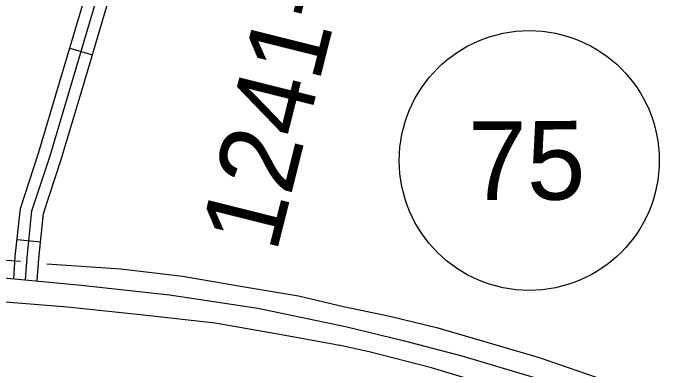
# Model space of a CAD drawing. Extents: x 3329332 to 3367211, y 631066 to 656469.
# Drawn here: x 3333945 to 3334796, y 650806 to 651259 of the extents above; entities that cross this region are included whole.
import ezdxf

# ---------------------------------------------------------------- set-up
doc = ezdxf.new("R2010")
doc.units = 0
for name, color, linetype in [('V-ROAD-CNTR', 7, 'Continuous'), ('V-ROAD-IDEN', 7, 'Continuous'), ('V-SURV-IDEN', 7, 'Continuous'), ('V-TOPO-SHOR', 7, 'Continuous')]:
    doc.layers.add(name, color=color, linetype=linetype)

msp = doc.modelspace()

# ---------------------------------------------------------------- linework, layer by layer
at = {"layer": 'V-ROAD-CNTR'}
for p, q in [((3334016.5, 651214.41), (3334045.27, 651205.89)), ((3333949.59, 650971.35), (3333979.42, 650968.19))]:
    msp.add_line(p, q, dxfattribs=at)
for points in [[(3333945.35, 650920.97), (3333947.29, 650949.64), (3333953.77, 651010.81), (3333976.73, 651080.84), (3334003.52, 651170.61), (3334053.21, 651338.26), (3334105.49, 651501.84), (3334146.95, 651636.74), (3334185.77, 651747.53), (3334217.26, 651842.61), (3334238.22, 651915.6)], [(3333960.32, 650919.95), (3333962.24, 650948.35), (3333968.52, 651007.65), (3333991.05, 651076.35), (3334017.9, 651166.33), (3334067.55, 651333.85), (3334119.8, 651497.36), (3334161.2, 651632.05), (3334199.97, 651742.69), (3334231.59, 651838.18), (3334252.64, 651911.46)], [(3333975.29, 650918.94), (3333977.19, 650947.05), (3333983.26, 651004.49), (3334005.36, 651071.87), (3334032.27, 651162.06), (3334081.89, 651329.43), (3334134.12, 651492.87), (3334175.45, 651627.37), (3334214.17, 651737.85), (3334245.93, 651833.75), (3334267.05, 651907.32)], [(3333432.94, 650947.48), (3333447.03, 650946.94), (3333691.19, 650935.75), (3333892.29, 650926.48), (3334030.92, 650913.18), (3334142.93, 650900.91), (3334255.09, 650883.95), (3334366.39, 650860.95), (3334439.53, 650842.92), (3334514.36, 650823.79), (3334602.1, 650797.48), (3334727.27, 650759.37), (3335017.71, 650656.72), (3335451.31, 650502.67), (3335830.62, 650371.49)]]:
    msp.add_lwpolyline(points, dxfattribs=at)
at = {"layer": 'V-ROAD-IDEN'}
msp.add_circle((3334599.75, 651071.73), 165, dxfattribs=at)
at = {"layer": 'V-TOPO-SHOR'}
for points in [[(3333435.28, 650964.7), (3333486.73, 650963.29), (3333559.67, 650957.96), (3333632.61, 650954.62), (3333748.31, 650953.25), (3333845.79, 650948.57), (3333896.51, 650948.22), (3333953.87, 650943.89)], [(3333987.35, 650940.57), (3334081.51, 650933.9), (3334159.75, 650924.92), (3334235.67, 650911.63), (3334306.94, 650900), (3334363.96, 650886.39), (3334422.97, 650873.77), (3334483.64, 650859.16)], [(3333435.35, 650919.04), (3333520.87, 650913.88), (3333622.1, 650910.31), (3333740.57, 650903.63), (3333831.19, 650896.97), (3333929.32, 650892.51), (3334013.75, 650885.85), (3334110.12, 650875.65), (3334201.18, 650865.45), (3334285.16, 650850.83), (3334352.35, 650838.43), (3334357.84, 650837.22)], [(3334483.64, 650859.16), (3334528.39, 650846.21), (3334612.26, 650821.31), (3334685.86, 650796.09), (3334757.79, 650771.53), (3334860.22, 650733.03), (3334956.36, 650698.85), (3335022.33, 650676.61), (3335112.16, 650644.42), (3335179.96, 650618.7)], [(3336016.35, 650284.27), (3335604.29, 650431.79), (3335370.64, 650516.54), (3335151.21, 650587.13), (3334852.83, 650690.69), (3334590.78, 650773.81), (3334475.54, 650808.3), (3334396.62, 650828.66), (3334357.84, 650837.22)]]:
    msp.add_lwpolyline(points, dxfattribs=at)

# ---------------------------------------------------------------- texts
at = {"layer": 'V-ROAD-IDEN'}
msp.add_text('75', height=100, rotation=0.39155, dxfattribs=at).set_placement((3334522.53, 651021.2))
at = {"layer": 'V-SURV-IDEN'}
msp.add_text('1241+59.4', height=100, rotation=75.94987, dxfattribs=at).set_placement((3334278.63, 650952.93))

doc.saveas('drawing.dxf')
